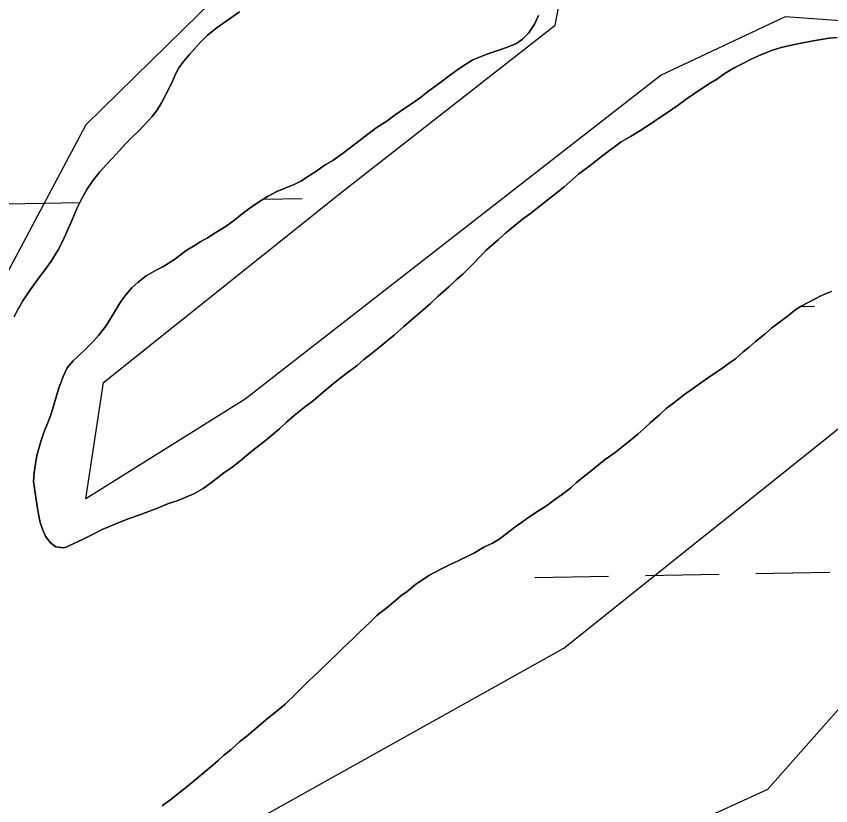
# Model space of a CAD drawing. Extents: x 3957609 to 3995875, y 234277 to 260273.
# Drawn here: x 3963306.1 to 3963659.3, y 240034 to 240376.3 of the extents above; entities that cross this region are included whole.
import ezdxf

# ---------------------------------------------------------------- set-up
doc = ezdxf.new("R2010")
doc.units = 0
for name, color, linetype in [('V-SITE-VEGE', 7, 'Continuous'), ('V-TOPO-SHOR', 7, 'Continuous'), ('V-WETL-SWMP', 7, 'Continuous')]:
    doc.layers.add(name, color=color, linetype=linetype)

msp = doc.modelspace()

# ---------------------------------------------------------------- linework, layer by layer
at = {"layer": 'V-SITE-VEGE'}
for p, q in [((3963420.743, 240412.044), (3963336.259, 240329.211)), ((3963539.785, 240372.427), (3963547.465, 240412.044)), ((3963639.627, 240376.03), (3963585.867, 240350.819)), ((3963743.312, 240368.823), (3963639.627, 240376.03)), ((3963447.623, 240300.399), (3963539.785, 240372.427)), ((3963585.867, 240350.819), (3963405.381, 240210.361)), ((3963336.259, 240329.211), (3963278.659, 240221.166)), ((3963343.941, 240217.566), (3963447.623, 240300.399)), ((3963336.259, 240167.144), (3963343.941, 240217.566)), ((3963405.381, 240210.361), (3963336.259, 240167.144)), ((3963543.625, 240102.317), (3963674.189, 240206.761)), ((3963743.312, 240167.144), (3963631.947, 240041.094)), ((3963401.541, 240023.086), (3963543.625, 240102.317)), ((3963631.947, 240041.094), (3963482.183, 239972.666))]:
    msp.add_line(p, q, dxfattribs=at)
at = {"layer": 'V-TOPO-SHOR'}
for points in [[(3963305.158, 240246.027), (3963306.643, 240248.888), (3963308.992, 240252.941), (3963311.267, 240256.363), (3963312.992, 240258.909), (3963315.505, 240262.329), (3963318.722, 240266.708), (3963321.153, 240270.128), (3963324.211, 240275.057), (3963326.245, 240278.953), (3963328.663, 240284.196), (3963330.302, 240288.087), (3963332.565, 240293.328), (3963334.361, 240296.981), (3963336.63, 240301.274), (3963339.374, 240305.251), (3963342.36, 240308.835), (3963345.191, 240312.022), (3963347.628, 240314.651), (3963350.851, 240318.078), (3963353.211, 240320.785), (3963356.043, 240323.654), (3963358.953, 240326.368), (3963361.863, 240329.395), (3963365.009, 240332.821), (3963367.051, 240335.529), (3963369.089, 240338.787), (3963370.965, 240342.365), (3963372.451, 240345.146), (3963373.779, 240348.165), (3963375.104, 240351.261), (3963376.59, 240353.963), (3963378.708, 240356.908), (3963381.225, 240359.775), (3963383.427, 240362.245), (3963386.019, 240365.112), (3963389.089, 240368.141), (3963393.185, 240371.496), (3963396.102, 240373.494), (3963398.938, 240375.571), (3963402.881, 240378.211)], [(3963532.609, 240376.612), (3963530.893, 240372.878), (3963528.224, 240369.061), (3963525.63, 240366.349), (3963523.106, 240364.592), (3963519.158, 240362.902), (3963514.497, 240361.288), (3963510.624, 240359.994), (3963507.701, 240358.945), (3963504.068, 240357.418), (3963500.204, 240354.938), (3963496.579, 240352.457), (3963493.818, 240350.541), (3963490.273, 240347.825), (3963487.672, 240345.906), (3963484.44, 240343.51), (3963481.999, 240341.593), (3963478.372, 240338.955), (3963475.456, 240337.114), (3963470.409, 240333.595), (3963466.864, 240330.88), (3963462.684, 240328.24), (3963458.586, 240325.203), (3963455.357, 240322.727), (3963452.993, 240320.81), (3963449.919, 240318.493), (3963447.398, 240316.654), (3963443.456, 240313.859), (3963440.064, 240311.856), (3963435.964, 240308.976), (3963433.205, 240307.217), (3963429.499, 240304.897), (3963426.658, 240303.373), (3963423.025, 240301.923), (3963419.154, 240300.313), (3963415.05, 240298.228), (3963410.712, 240295.427), (3963406.93, 240292.789), (3963404.091, 240290.71), (3963400.861, 240288.077), (3963397.079, 240285.359), (3963392.663, 240282.557), (3963388.956, 240280.317), (3963386.196, 240278.635), (3963382.962, 240276.634), (3963379.806, 240274.711), (3963374.764, 240270.877), (3963369.715, 240267.756), (3963366.48, 240266.073), (3963362.375, 240263.826), (3963358.91, 240261.033), (3963356.233, 240258.561), (3963353.561, 240255.534), (3963351.443, 240252.589), (3963348.856, 240248.374), (3963347.292, 240245.673), (3963344.861, 240242.013), (3963341.797, 240237.954), (3963339.362, 240235.166), (3963336.136, 240231.978), (3963333.382, 240229.424), (3963330.705, 240226.952), (3963328.19, 240223.847), (3963326.394, 240220.114), (3963324.526, 240215.11), (3963323.598, 240211.7), (3963322.282, 240207.336), (3963320.885, 240203.05), (3963319.56, 240199.793), (3963318.001, 240195.824), (3963316.68, 240192.013), (3963315.83, 240188.841), (3963315.058, 240185.906), (3963314.368, 240182.258), (3963313.84, 240178.533), (3963313.629, 240174.65), (3963313.965, 240171.644), (3963314.624, 240167.689)], [(3963387.105, 240171.619), (3963390.732, 240174.177), (3963396.09, 240178.332), (3963399.557, 240180.731), (3963402.866, 240183.286), (3963407.751, 240187.278), (3963411.531, 240190.311), (3963414.839, 240193.027), (3963420.194, 240197.498), (3963423.344, 240200.369), (3963426.652, 240203.24), (3963431.694, 240207.234), (3963435.002, 240209.79), (3963438.151, 240212.503), (3963442.878, 240216.335), (3963445.87, 240218.891), (3963449.022, 240221.285), (3963453.909, 240224.961), (3963456.901, 240227.515), (3963460.053, 240229.911), (3963464.304, 240233.424), (3963466.983, 240235.66), (3963469.977, 240238.054), (3963474.229, 240241.884), (3963477.377, 240244.597), (3963482.417, 240248.906), (3963485.724, 240251.78), (3963489.03, 240254.969), (3963493.755, 240258.96), (3963496.902, 240261.989), (3963499.894, 240264.703), (3963504.142, 240268.848), (3963506.972, 240271.877), (3963509.962, 240274.906), (3963515.16, 240279.375), (3963518.308, 240282.246), (3963521.618, 240284.959), (3963526.185, 240288.791), (3963529.181, 240290.87), (3963532.015, 240293.106), (3963536.742, 240296.938), (3963540.052, 240299.494), (3963543.677, 240302.369), (3963549.974, 240307.797), (3963555.018, 240311.631), (3963560.534, 240315.944), (3963568.412, 240321.856), (3963572.514, 240324.259), (3963576.617, 240326.661), (3963581.505, 240329.862), (3963584.819, 240332.1), (3963588.128, 240334.341), (3963593.175, 240337.857), (3963596.642, 240340.413), (3963599.796, 240342.494), (3963604.367, 240345.533), (3963607.523, 240347.614), (3963610.204, 240349.215), (3963613.515, 240351.612), (3963617.773, 240354.176), (3963620.931, 240355.779), (3963624.878, 240357.706), (3963629.299, 240359.793), (3963634.038, 240361.569), (3963637.831, 240362.859), (3963642.892, 240364.002), (3963646.531, 240364.659), (3963650.959, 240365.481), (3963654.283, 240366.136), (3963658.713, 240366.8), (3963662.194, 240367.14)], [(3963659.753, 240257.045), (3963655.329, 240255.274), (3963652.647, 240253.832), (3963646.49, 240250.623), (3963643.809, 240248.863), (3963641.131, 240246.787), (3963636.562, 240243.272), (3963633.725, 240241.036), (3963630.891, 240238.642), (3963626.637, 240235.13), (3963623.958, 240232.893), (3963621.439, 240230.819), (3963617.974, 240227.785), (3963615.453, 240226.026), (3963611.984, 240223.47), (3963606.937, 240220.112), (3963602.366, 240216.913), (3963599.372, 240214.834), (3963596.06, 240212.438), (3963591.334, 240208.764), (3963588.024, 240206.208), (3963585.19, 240203.654), (3963581.096, 240199.984), (3963578.419, 240197.592), (3963575.742, 240195.198), (3963571.646, 240191.843), (3963568.812, 240189.451), (3963565.818, 240187.213), (3963561.562, 240184.175), (3963558.725, 240181.939), (3963556.204, 240179.862), (3963552.897, 240177.149), (3963549.114, 240174.116), (3963546.597, 240171.881), (3963542.97, 240169.163), (3963540.134, 240167.087), (3963536.035, 240164.05), (3963533.039, 240162.131), (3963528.466, 240159.091), (3963525.154, 240156.851), (3963522.318, 240154.774), (3963518.378, 240151.737), (3963515.383, 240149.501), (3963512.701, 240147.899), (3963508.912, 240146.132), (3963504.81, 240143.729), (3963501.654, 240142.126), (3963498.338, 240140.518), (3963493.443, 240138.112), (3963489.97, 240136.504), (3963485.077, 240133.78), (3963482.239, 240132.019), (3963479.4, 240130.1), (3963475.619, 240126.907), (3963472.941, 240124.988), (3963470.577, 240123.071), (3963466.954, 240120.038), (3963462.543, 240116.526), (3963459.395, 240113.497), (3963455.303, 240109.509), (3963452.156, 240106.478), (3963447.906, 240102.491), (3963444.758, 240099.302), (3963442.555, 240097.23), (3963437.361, 240092.286), (3963434.999, 240090.051), (3963432.796, 240087.979), (3963429.808, 240084.95), (3963427.602, 240082.875), (3963422.568, 240077.933), (3963418.472, 240074.581), (3963415.005, 240071.865), (3963410.122, 240067.714), (3963406.028, 240064.203), (3963403.034, 240061.807), (3963399.098, 240058.297), (3963395.946, 240055.741)], [(3963327.74, 240146.085), (3963328.825, 240146.687), (3963334.828, 240149.419), (3963339.088, 240151.663), (3963343.351, 240153.75), (3963349.985, 240156.486), (3963354.564, 240158.418), (3963359.623, 240160.193), (3963367.362, 240163.095), (3963372.101, 240165.029), (3963375.896, 240166.161), (3963383.16, 240169.219), (3963387.105, 240171.619)], [(3963314.624, 240167.689), (3963315.204, 240163.892), (3963315.781, 240160.41), (3963316.439, 240156.851), (3963317.407, 240153.926), (3963318.773, 240150.848), (3963320.85, 240148.09), (3963323.238, 240146.205), (3963326.408, 240145.831), (3963327.74, 240146.085)], [(3963395.946, 240055.741), (3963393.585, 240053.667), (3963391.381, 240051.594), (3963387.916, 240048.721), (3963383.507, 240045.049), (3963380.197, 240042.335), (3963376.101, 240039.138), (3963373.107, 240036.744), (3963369.324, 240034.026)]]:
    msp.add_lwpolyline(points, dxfattribs=at)
at = {"layer": 'V-WETL-SWMP'}
for p, q in [((3963402.881, 240378.211), (3963398.939, 240375.572)), ((3963530.892, 240372.879), (3963532.61, 240376.612)), ((3963396.102, 240373.494), (3963393.185, 240371.495)), ((3963398.939, 240375.572), (3963396.102, 240373.494)), ((3963528.225, 240369.06), (3963530.892, 240372.879)), ((3963393.185, 240371.495), (3963389.089, 240368.142)), ((3963525.629, 240366.35), (3963528.225, 240369.06)), ((3963386.02, 240365.112), (3963383.426, 240362.244)), ((3963389.089, 240368.142), (3963386.02, 240365.112)), ((3963523.107, 240364.592), (3963525.629, 240366.35)), ((3963650.96, 240365.481), (3963646.531, 240364.659)), ((3963654.282, 240366.136), (3963650.96, 240365.481)), ((3963658.712, 240366.799), (3963654.282, 240366.136)), ((3963662.194, 240367.139), (3963658.712, 240366.799)), ((3963383.426, 240362.244), (3963381.225, 240359.775)), ((3963514.496, 240361.288), (3963519.158, 240362.902)), ((3963519.158, 240362.902), (3963523.107, 240364.592)), ((3963634.039, 240361.568), (3963629.299, 240359.794)), ((3963637.831, 240362.86), (3963634.039, 240361.568)), ((3963642.892, 240364.002), (3963637.831, 240362.86)), ((3963646.531, 240364.659), (3963642.892, 240364.002)), ((3963381.225, 240359.775), (3963378.709, 240356.907)), ((3963504.068, 240357.418), (3963507.701, 240358.946)), ((3963507.701, 240358.946), (3963510.624, 240359.995)), ((3963510.624, 240359.995), (3963514.496, 240361.288)), ((3963629.299, 240359.794), (3963624.878, 240357.706)), ((3963378.709, 240356.907), (3963376.591, 240353.963)), ((3963496.578, 240352.458), (3963500.204, 240354.937)), ((3963500.204, 240354.937), (3963504.068, 240357.418)), ((3963620.931, 240355.779), (3963617.774, 240354.175)), ((3963624.878, 240357.706), (3963620.931, 240355.779)), ((3963375.104, 240351.261), (3963373.778, 240348.164)), ((3963376.591, 240353.963), (3963375.104, 240351.261)), ((3963493.819, 240350.54), (3963496.578, 240352.458)), ((3963613.515, 240351.612), (3963610.204, 240349.215)), ((3963617.774, 240354.175), (3963613.515, 240351.612)), ((3963373.778, 240348.164), (3963372.452, 240345.146)), ((3963487.672, 240345.906), (3963490.273, 240347.824)), ((3963490.273, 240347.824), (3963493.819, 240350.54)), ((3963607.522, 240347.613), (3963604.368, 240345.534)), ((3963610.204, 240349.215), (3963607.522, 240347.613)), ((3963372.452, 240345.146), (3963370.965, 240342.364)), ((3963484.441, 240343.509), (3963487.672, 240345.906)), ((3963604.368, 240345.534), (3963599.795, 240342.494)), ((3963370.965, 240342.364), (3963369.088, 240338.788)), ((3963478.373, 240338.955), (3963481.999, 240341.592)), ((3963481.999, 240341.592), (3963484.441, 240343.509)), ((3963596.641, 240340.414), (3963593.174, 240337.857)), ((3963599.795, 240342.494), (3963596.641, 240340.414)), ((3963369.088, 240338.788), (3963367.051, 240335.528)), ((3963470.41, 240333.596), (3963475.455, 240337.114)), ((3963475.455, 240337.114), (3963478.373, 240338.955)), ((3963593.174, 240337.857), (3963588.129, 240334.34)), ((3963367.051, 240335.528), (3963365.01, 240332.822)), ((3963466.864, 240330.88), (3963470.41, 240333.596)), ((3963588.129, 240334.34), (3963584.818, 240332.1)), ((3963365.01, 240332.822), (3963361.864, 240329.395)), ((3963462.685, 240328.239), (3963466.864, 240330.88)), ((3963581.506, 240329.861), (3963576.617, 240326.661)), ((3963584.818, 240332.1), (3963581.506, 240329.861)), ((3963358.954, 240326.367), (3963356.042, 240323.655)), ((3963361.864, 240329.395), (3963358.954, 240326.367)), ((3963458.587, 240325.203), (3963462.685, 240328.239)), ((3963576.617, 240326.661), (3963572.515, 240324.258)), ((3963356.042, 240323.655), (3963353.21, 240320.786)), ((3963452.993, 240320.81), (3963455.356, 240322.727)), ((3963455.356, 240322.727), (3963458.587, 240325.203)), ((3963572.515, 240324.258), (3963568.413, 240321.856)), ((3963353.21, 240320.786), (3963350.852, 240318.077)), ((3963449.92, 240318.494), (3963452.993, 240320.81)), ((3963568.413, 240321.856), (3963560.533, 240315.943)), ((3963350.852, 240318.077), (3963347.628, 240314.651)), ((3963443.456, 240313.858), (3963447.398, 240316.655)), ((3963447.398, 240316.655), (3963449.92, 240318.494)), ((3963560.533, 240315.943), (3963555.018, 240311.631)), ((3963345.19, 240312.021), (3963342.36, 240308.835)), ((3963347.628, 240314.651), (3963345.19, 240312.021)), ((3963440.064, 240311.855), (3963443.456, 240313.858)), ((3963342.36, 240308.835), (3963339.375, 240305.252)), ((3963433.205, 240307.217), (3963435.965, 240308.977)), ((3963435.965, 240308.977), (3963440.064, 240311.855)), ((3963555.018, 240311.631), (3963549.975, 240307.796)), ((3963339.375, 240305.252), (3963336.629, 240301.274)), ((3963429.498, 240304.896), (3963433.205, 240307.217)), ((3963549.975, 240307.796), (3963543.676, 240302.37)), ((3963419.154, 240300.314), (3963423.024, 240301.923)), ((3963423.024, 240301.923), (3963426.658, 240303.373)), ((3963426.658, 240303.373), (3963429.498, 240304.896)), ((3963543.676, 240302.37), (3963540.052, 240299.495)), ((3963336.629, 240301.274), (3963334.361, 240296.982)), ((3963410.713, 240295.427), (3963415.05, 240298.228)), ((3963415.05, 240298.228), (3963419.154, 240300.314)), ((3963540.052, 240299.495), (3963536.743, 240296.939)), ((3963302.058, 240294.979), (3963333.659, 240295.554)), ((3963334.361, 240296.982), (3963332.564, 240293.328)), ((3963406.929, 240292.789), (3963410.713, 240295.427)), ((3963413.147, 240296.999), (3963430.037, 240297.306)), ((3963536.743, 240296.939), (3963532.016, 240293.106)), ((3963332.564, 240293.328), (3963330.301, 240288.086)), ((3963404.092, 240290.711), (3963406.929, 240292.789)), ((3963529.18, 240290.87), (3963526.185, 240288.792)), ((3963532.016, 240293.106), (3963529.18, 240290.87)), ((3963330.301, 240288.086), (3963328.664, 240284.195)), ((3963397.079, 240285.359), (3963400.862, 240288.077)), ((3963400.862, 240288.077), (3963404.092, 240290.711)), ((3963526.185, 240288.792), (3963521.617, 240284.96)), ((3963328.664, 240284.195), (3963326.244, 240278.952)), ((3963392.663, 240282.558), (3963397.079, 240285.359)), ((3963521.617, 240284.96), (3963518.309, 240282.246)), ((3963386.195, 240278.635), (3963388.956, 240280.316)), ((3963388.956, 240280.316), (3963392.663, 240282.558)), ((3963518.309, 240282.246), (3963515.16, 240279.374)), ((3963326.244, 240278.952), (3963324.21, 240275.058)), ((3963382.961, 240276.634), (3963386.195, 240278.635)), ((3963515.16, 240279.374), (3963509.963, 240274.905)), ((3963324.21, 240275.058), (3963321.154, 240270.128)), ((3963374.763, 240270.878), (3963379.806, 240274.712)), ((3963379.806, 240274.712), (3963382.961, 240276.634)), ((3963509.963, 240274.905), (3963506.973, 240271.876)), ((3963321.154, 240270.128), (3963318.722, 240266.707)), ((3963369.715, 240267.756), (3963374.763, 240270.878)), ((3963506.973, 240271.876), (3963504.143, 240268.848)), ((3963318.722, 240266.707), (3963315.504, 240262.33)), ((3963366.48, 240266.072), (3963369.715, 240267.756)), ((3963504.143, 240268.848), (3963499.894, 240264.702)), ((3963358.91, 240261.032), (3963362.376, 240263.827)), ((3963362.376, 240263.827), (3963366.48, 240266.072)), ((3963499.894, 240264.702), (3963496.902, 240261.99)), ((3963315.504, 240262.33), (3963312.992, 240258.908)), ((3963356.234, 240258.56), (3963358.91, 240261.032)), ((3963496.902, 240261.99), (3963493.754, 240258.96)), ((3963311.267, 240256.363), (3963308.993, 240252.942)), ((3963312.992, 240258.908), (3963311.267, 240256.363)), ((3963351.443, 240252.589), (3963353.561, 240255.533)), ((3963353.561, 240255.533), (3963356.234, 240258.56)), ((3963493.754, 240258.96), (3963489.029, 240254.969)), ((3963655.33, 240255.274), (3963659.753, 240257.046)), ((3963308.993, 240252.942), (3963306.644, 240248.888)), ((3963348.857, 240248.374), (3963351.443, 240252.589)), ((3963489.029, 240254.969), (3963485.724, 240251.78)), ((3963646.491, 240250.623), (3963652.647, 240253.831)), ((3963652.647, 240253.831), (3963655.33, 240255.274)), ((3963306.644, 240248.888), (3963305.158, 240246.027)), ((3963482.417, 240248.907), (3963477.377, 240244.597)), ((3963485.724, 240251.78), (3963482.417, 240248.907)), ((3963641.131, 240246.786), (3963643.81, 240248.863)), ((3963643.81, 240248.863), (3963646.491, 240250.623)), ((3963646.285, 240250.488), (3963652.239, 240250.596)), ((3963344.86, 240242.013), (3963347.291, 240245.672)), ((3963347.291, 240245.672), (3963348.857, 240248.374)), ((3963636.561, 240243.272), (3963641.131, 240246.786)), ((3963341.798, 240237.954), (3963344.86, 240242.013)), ((3963474.228, 240241.884), (3963469.977, 240238.055)), ((3963477.377, 240244.597), (3963474.228, 240241.884)), ((3963633.725, 240241.036), (3963636.561, 240243.272)), ((3963339.362, 240235.166), (3963341.798, 240237.954)), ((3963469.977, 240238.055), (3963466.983, 240235.659)), ((3963626.637, 240235.129), (3963630.89, 240238.641)), ((3963630.89, 240238.641), (3963633.725, 240241.036)), ((3963336.136, 240231.977), (3963339.362, 240235.166)), ((3963466.983, 240235.659), (3963464.305, 240233.424)), ((3963623.959, 240232.894), (3963626.637, 240235.129)), ((3963333.381, 240229.424), (3963336.136, 240231.977)), ((3963464.305, 240233.424), (3963460.052, 240229.912)), ((3963617.974, 240227.786), (3963621.439, 240230.818)), ((3963621.439, 240230.818), (3963623.959, 240232.894)), ((3963330.705, 240226.952), (3963333.381, 240229.424)), ((3963456.9, 240227.515), (3963453.908, 240224.961)), ((3963460.052, 240229.912), (3963456.9, 240227.515)), ((3963615.452, 240226.027), (3963617.974, 240227.786)), ((3963326.394, 240220.113), (3963328.191, 240223.847)), ((3963328.191, 240223.847), (3963330.705, 240226.952)), ((3963453.908, 240224.961), (3963449.022, 240221.286)), ((3963611.984, 240223.47), (3963615.452, 240226.027)), ((3963449.022, 240221.286), (3963445.87, 240218.89)), ((3963606.938, 240220.111), (3963611.984, 240223.47)), ((3963324.527, 240215.111), (3963326.394, 240220.113)), ((3963445.87, 240218.89), (3963442.878, 240216.336)), ((3963599.371, 240214.834), (3963602.366, 240216.913)), ((3963602.366, 240216.913), (3963606.938, 240220.111)), ((3963323.599, 240211.7), (3963324.527, 240215.111)), ((3963442.878, 240216.336), (3963438.152, 240212.503)), ((3963596.06, 240212.437), (3963599.371, 240214.834)), ((3963322.281, 240207.336), (3963323.599, 240211.7)), ((3963435.002, 240209.79), (3963431.693, 240207.234)), ((3963438.152, 240212.503), (3963435.002, 240209.79)), ((3963591.333, 240208.763), (3963596.06, 240212.437)), ((3963320.884, 240203.05), (3963322.281, 240207.336)), ((3963431.693, 240207.234), (3963426.651, 240203.241)), ((3963585.19, 240203.654), (3963588.024, 240206.207)), ((3963588.024, 240206.207), (3963591.333, 240208.763)), ((3963319.559, 240199.794), (3963320.884, 240203.05)), ((3963426.651, 240203.241), (3963423.344, 240200.369)), ((3963581.096, 240199.984), (3963585.19, 240203.654)), ((3963318.002, 240195.824), (3963319.559, 240199.794)), ((3963423.344, 240200.369), (3963420.195, 240197.497)), ((3963578.419, 240197.591), (3963581.096, 240199.984)), ((3963316.681, 240192.014), (3963318.002, 240195.824)), ((3963420.195, 240197.497), (3963414.839, 240193.027)), ((3963575.743, 240195.197), (3963578.419, 240197.591)), ((3963315.831, 240188.841), (3963316.681, 240192.014)), ((3963414.839, 240193.027), (3963411.531, 240190.312)), ((3963571.647, 240191.844), (3963575.743, 240195.197)), ((3963315.058, 240185.906), (3963315.831, 240188.841)), ((3963411.531, 240190.312), (3963407.75, 240187.278)), ((3963565.817, 240187.212), (3963568.812, 240189.45)), ((3963568.812, 240189.45), (3963571.647, 240191.844)), ((3963314.369, 240182.258), (3963315.058, 240185.906)), ((3963407.75, 240187.278), (3963402.867, 240183.286)), ((3963561.561, 240184.175), (3963565.817, 240187.212)), ((3963313.84, 240178.533), (3963314.369, 240182.258)), ((3963402.867, 240183.286), (3963399.557, 240180.73)), ((3963556.204, 240179.863), (3963558.725, 240181.939)), ((3963558.725, 240181.939), (3963561.561, 240184.175)), ((3963313.628, 240174.651), (3963313.84, 240178.533)), ((3963396.089, 240178.332), (3963390.731, 240174.178)), ((3963399.557, 240180.73), (3963396.089, 240178.332)), ((3963552.896, 240177.149), (3963556.204, 240179.863)), ((3963313.964, 240171.644), (3963313.628, 240174.651)), ((3963549.115, 240174.115), (3963552.896, 240177.149)), ((3963314.624, 240167.689), (3963313.964, 240171.644)), ((3963387.105, 240171.62), (3963383.161, 240169.219)), ((3963390.731, 240174.178), (3963387.105, 240171.62)), ((3963542.971, 240169.164), (3963546.596, 240171.881)), ((3963546.596, 240171.881), (3963549.115, 240174.115)), ((3963315.203, 240163.891), (3963314.624, 240167.689)), ((3963383.161, 240169.219), (3963375.896, 240166.161)), ((3963540.134, 240167.087), (3963542.971, 240169.164)), ((3963315.781, 240160.411), (3963315.203, 240163.891)), ((3963372.102, 240165.028), (3963367.363, 240163.096)), ((3963375.896, 240166.161), (3963372.102, 240165.028)), ((3963533.039, 240162.13), (3963536.036, 240164.05)), ((3963536.036, 240164.05), (3963540.134, 240167.087)), ((3963316.438, 240156.851), (3963315.781, 240160.411)), ((3963359.622, 240160.194), (3963354.565, 240158.418)), ((3963367.363, 240163.096), (3963359.622, 240160.194)), ((3963528.466, 240159.091), (3963533.039, 240162.13)), ((3963317.407, 240153.927), (3963316.438, 240156.851)), ((3963354.565, 240158.418), (3963349.985, 240156.487)), ((3963522.317, 240154.774), (3963525.155, 240156.851)), ((3963525.155, 240156.851), (3963528.466, 240159.091)), ((3963318.774, 240150.848), (3963317.407, 240153.927)), ((3963343.351, 240153.751), (3963339.088, 240151.664)), ((3963349.985, 240156.487), (3963343.351, 240153.751)), ((3963518.378, 240151.738), (3963522.317, 240154.774)), ((3963320.851, 240148.09), (3963318.774, 240150.848)), ((3963339.088, 240151.664), (3963334.827, 240149.419)), ((3963515.383, 240149.501), (3963518.378, 240151.738)), ((3963323.239, 240146.205), (3963320.851, 240148.09)), ((3963326.409, 240145.83), (3963323.239, 240146.205)), ((3963327.74, 240146.084), (3963326.409, 240145.83)), ((3963328.826, 240146.686), (3963327.74, 240146.084)), ((3963334.827, 240149.419), (3963328.826, 240146.686)), ((3963504.81, 240143.73), (3963508.912, 240146.132)), ((3963508.912, 240146.132), (3963512.701, 240147.9)), ((3963512.701, 240147.9), (3963515.383, 240149.501)), ((3963501.653, 240142.125), (3963504.81, 240143.73)), ((3963493.443, 240138.111), (3963498.337, 240140.519)), ((3963498.337, 240140.519), (3963501.653, 240142.125)), ((3963485.077, 240133.78), (3963489.969, 240136.504)), ((3963489.969, 240136.504), (3963493.443, 240138.111)), ((3963479.4, 240130.099), (3963482.238, 240132.019)), ((3963482.238, 240132.019), (3963485.077, 240133.78)), ((3963530.95, 240132.94), (3963562.945, 240133.521)), ((3963578.942, 240133.812), (3963610.937, 240134.394)), ((3963626.934, 240134.685), (3963658.929, 240135.267)), ((3963475.62, 240126.907), (3963479.4, 240130.099)), ((3963470.577, 240123.072), (3963472.94, 240124.988)), ((3963472.94, 240124.988), (3963475.62, 240126.907)), ((3963466.954, 240120.039), (3963470.577, 240123.072)), ((3963462.542, 240116.526), (3963466.954, 240120.039)), ((3963459.395, 240113.496), (3963462.542, 240116.526)), ((3963455.303, 240109.509), (3963459.395, 240113.496)), ((3963452.155, 240106.479), (3963455.303, 240109.509)), ((3963447.905, 240102.491), (3963452.155, 240106.479)), ((3963444.759, 240099.303), (3963447.905, 240102.491)), ((3963437.361, 240092.285), (3963442.555, 240097.229)), ((3963442.555, 240097.229), (3963444.759, 240099.303)), ((3963432.796, 240087.979), (3963435, 240090.052)), ((3963435, 240090.052), (3963437.361, 240092.285)), ((3963429.807, 240084.95), (3963432.796, 240087.979)), ((3963422.568, 240077.933), (3963427.603, 240082.876)), ((3963427.603, 240082.876), (3963429.807, 240084.95)), ((3963418.472, 240074.58), (3963422.568, 240077.933)), ((3963410.123, 240067.714), (3963415.005, 240071.865)), ((3963415.005, 240071.865), (3963418.472, 240074.58)), ((3963406.028, 240064.203), (3963410.123, 240067.714)), ((3963399.098, 240058.297), (3963403.035, 240061.807)), ((3963403.035, 240061.807), (3963406.028, 240064.203)), ((3963395.947, 240055.742), (3963399.098, 240058.297)), ((3963393.585, 240053.667), (3963395.947, 240055.742)), ((3963387.916, 240048.72), (3963391.382, 240051.594)), ((3963391.382, 240051.594), (3963393.585, 240053.667)), ((3963383.506, 240045.048), (3963387.916, 240048.72)), ((3963380.197, 240042.334), (3963383.506, 240045.048)), ((3963376.101, 240039.139), (3963380.197, 240042.334)), ((3963369.324, 240034.026), (3963373.107, 240036.744)), ((3963373.107, 240036.744), (3963376.101, 240039.139))]:
    msp.add_line(p, q, dxfattribs=at)

doc.saveas('drawing.dxf')
